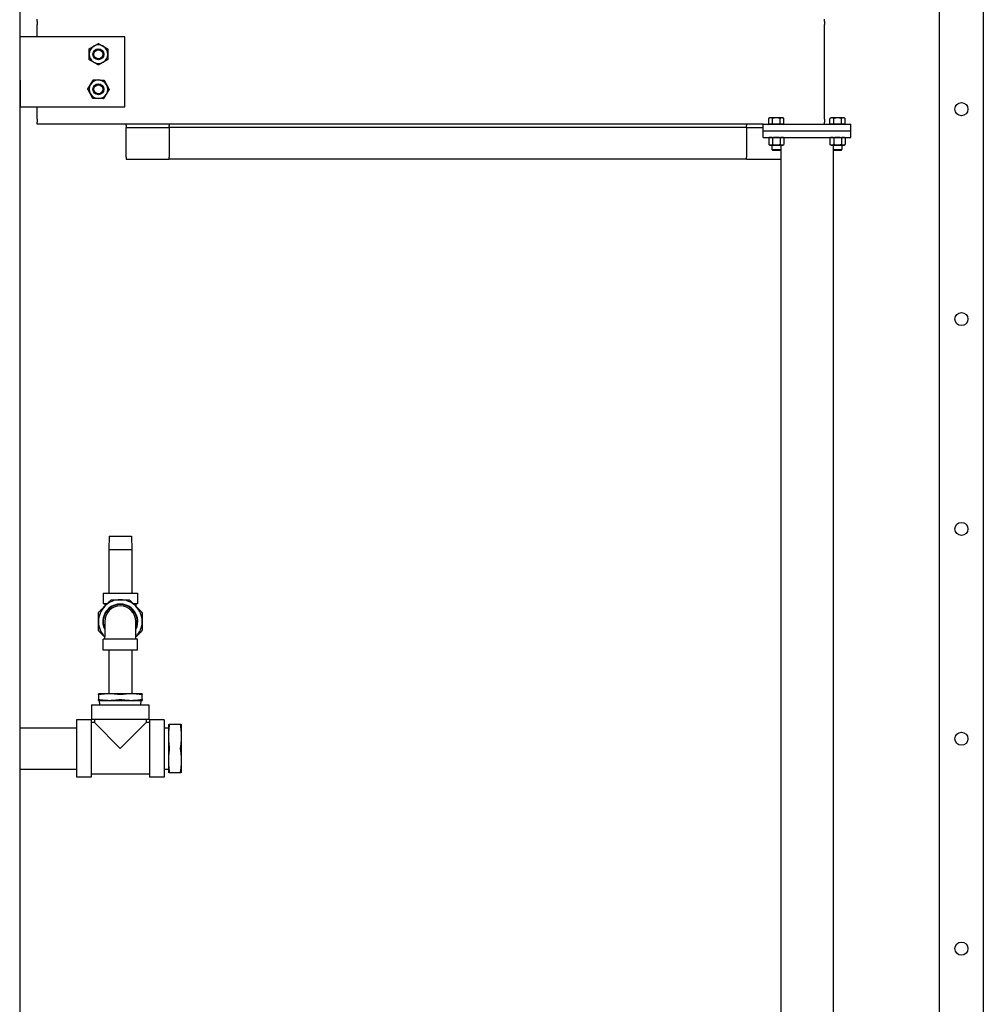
# Model space of a CAD drawing. Header units: inches. Extents: x 5 to 1128, y -85 to 748.
# Tile 513 of 656: x 737 to 792, y 213 to 269. Entities that reach past the tile are written whole.
import ezdxf

# ---------------------------------------------------------------- set-up
doc = ezdxf.new("R2010")
doc.units = ezdxf.units.IN
doc.header["$LTSCALE"] = 32
doc.header["$MEASUREMENT"] = 0
doc.layers.add('Visible (ANSI)', color=7, linetype='Continuous', lineweight=30)

msp = doc.modelspace()

# ---------------------------------------------------------------- linework, layer by layer
at = {"layer": 'Visible (ANSI)'}
for p, q in [((736.78063, 333.23367), (736.78063, 170.36817)), ((789.36063, 268.81317), (789.36063, 271.48367)), ((791.86063, 271.48367), (791.86063, 268.81317)), ((737.78063, 268.73765), (737.78063, 268.85867)), ((737.78063, 268.73765), (737.78063, 268.56851)), ((737.78063, 268.35257), (737.78063, 268.56851)), ((782.78063, 268.73765), (782.78063, 268.85867)), ((782.78063, 268.73765), (782.78063, 268.56851)), ((782.78063, 268.35257), (782.78063, 268.56851)), ((789.36063, 268.54801), (789.36063, 268.81317)), ((791.86063, 268.81317), (791.86063, 268.54801)), ((737.78063, 268.01427), (737.78063, 268.35257)), ((737.78063, 267.85867), (737.78063, 268.01427)), ((782.78063, 268.01427), (782.78063, 268.35257)), ((782.78063, 263.70307), (782.78063, 268.01427)), ((789.36063, 160.23367), (789.36063, 268.54801)), ((791.86063, 268.54801), (791.86063, 160.23367)), ((742.78063, 267.85867), (736.78063, 267.85867)), ((742.78063, 263.85867), (742.78063, 267.85867)), ((736.78063, 265.38367), (736.81063, 265.38367)), ((736.81063, 265.38367), (736.81063, 263.85867)), ((736.81063, 263.85867), (742.78063, 263.85867)), ((737.78063, 263.70307), (737.78063, 263.85867)), ((737.78063, 263.36477), (737.78063, 263.70307)), ((782.78063, 263.36477), (782.78063, 263.70307)), ((737.78063, 263.14883), (737.78063, 263.36477)), ((737.78063, 263.14883), (737.78063, 262.97968)), ((737.78063, 262.85867), (737.78063, 262.97968)), ((779.65563, 263.22267), (779.59762, 263.18918)), ((779.59762, 262.85867), (779.59762, 263.18918)), ((779.70587, 263.22267), (779.65563, 263.22267)), ((780.03063, 263.22267), (779.70587, 263.22267)), ((779.81413, 262.85867), (779.81413, 263.18918)), ((780.35539, 263.22267), (780.03063, 263.22267)), ((780.24714, 262.85867), (780.24714, 263.18918)), ((780.40563, 263.22267), (780.35539, 263.22267)), ((780.40563, 263.22267), (780.46365, 263.18918)), ((780.46365, 262.85867), (780.46365, 263.18918)), ((782.78063, 263.14883), (782.78063, 263.36477)), ((782.78063, 263.14883), (782.78063, 262.97968)), ((782.78063, 262.85867), (782.78063, 262.97968)), ((783.15563, 263.22267), (783.09762, 263.18918)), ((783.09762, 262.85867), (783.09762, 263.18918)), ((783.20587, 263.22267), (783.15563, 263.22267)), ((783.53063, 263.22267), (783.20587, 263.22267)), ((783.31413, 262.85867), (783.31413, 263.18918)), ((783.85539, 263.22267), (783.53063, 263.22267)), ((783.74714, 262.85867), (783.74714, 263.18918)), ((783.90563, 263.22267), (783.85539, 263.22267)), ((783.90563, 263.22267), (783.96365, 263.18918)), ((783.96365, 262.85867), (783.96365, 263.18918)), ((779.28063, 262.85867), (737.78063, 262.85867)), ((742.86063, 262.79067), (742.86063, 262.85867)), ((742.86063, 262.79067), (742.86063, 262.67067)), ((742.86063, 262.67067), (745.32063, 262.67067)), ((742.86063, 262.42067), (742.86063, 262.67067)), ((742.86063, 260.97867), (742.86063, 262.42067)), ((745.32063, 262.85867), (745.32063, 262.79067)), ((745.32063, 262.67067), (745.32063, 262.79067)), ((778.32063, 262.67067), (745.32063, 262.67067)), ((745.32063, 262.67067), (745.32063, 262.42067)), ((745.32063, 262.42067), (745.32063, 260.97867)), ((778.32063, 262.85867), (778.32063, 262.79067)), ((778.32063, 262.67067), (778.32063, 262.79067)), ((778.32063, 262.67067), (778.32063, 262.42067)), ((778.32063, 262.67067), (779.28063, 262.67067)), ((778.32063, 262.42067), (778.32063, 260.97867)), ((779.28063, 262.48367), (779.28063, 262.85867)), ((779.28063, 262.85867), (784.28063, 262.85867)), ((779.28063, 262.48367), (784.28063, 262.48367)), ((779.28063, 262.48367), (784.28063, 262.48367)), ((779.28063, 262.10867), (779.28063, 262.48367)), ((779.70587, 262.85867), (779.59762, 262.85867)), ((779.65563, 262.85867), (779.65563, 262.85867)), ((779.81413, 262.85867), (779.70587, 262.85867)), ((780.03063, 262.85867), (779.81413, 262.85867)), ((780.24714, 262.85867), (780.03063, 262.85867)), ((780.35539, 262.85867), (780.24714, 262.85867)), ((780.46365, 262.85867), (780.35539, 262.85867)), ((780.40563, 262.85867), (780.40563, 262.85867)), ((783.20587, 262.85867), (783.09762, 262.85867)), ((783.15563, 262.85867), (783.15563, 262.85867)), ((783.31413, 262.85867), (783.20587, 262.85867)), ((783.53063, 262.85867), (783.31413, 262.85867)), ((783.74714, 262.85867), (783.53063, 262.85867)), ((783.85539, 262.85867), (783.74714, 262.85867)), ((783.96365, 262.85867), (783.85539, 262.85867)), ((783.90563, 262.85867), (783.90563, 262.85867)), ((784.28063, 262.48367), (784.28063, 262.85867)), ((784.28063, 262.10867), (784.28063, 262.48367)), ((779.28063, 262.10867), (784.28063, 262.10867)), ((779.65563, 262.10867), (779.59762, 262.07518)), ((779.59762, 262.07518), (779.59762, 261.70416)), ((779.81413, 262.07518), (779.81413, 261.70416)), ((780.24714, 262.07518), (780.24714, 261.70416)), ((780.40563, 262.10867), (780.46365, 262.07518)), ((780.46365, 262.07518), (780.46365, 261.70416)), ((783.15563, 262.10867), (783.09762, 262.07518)), ((783.09762, 262.07518), (783.09762, 261.70416)), ((783.31413, 262.07518), (783.31413, 261.70416)), ((783.74714, 262.07518), (783.74714, 261.70416)), ((783.90563, 262.10867), (783.96365, 262.07518)), ((783.96365, 262.07518), (783.96365, 261.70416)), ((779.65563, 261.67067), (779.59762, 261.70416)), ((779.65563, 261.67067), (779.70587, 261.67067)), ((779.70587, 261.67067), (780.03063, 261.67067)), ((779.78063, 261.67067), (779.78063, 261.40444)), ((779.78063, 261.40444), (780.28063, 261.40444)), ((779.82782, 261.35867), (779.78063, 261.40444)), ((780.23344, 261.35867), (779.82782, 261.35867)), ((780.03063, 261.67067), (780.35539, 261.67067)), ((780.23344, 261.35867), (780.28063, 261.40444)), ((780.28063, 261.67067), (780.28063, 261.40444)), ((780.28063, 261.40444), (780.28063, 158.10867)), ((780.35539, 261.67067), (780.40563, 261.67067)), ((780.40563, 261.67067), (780.46365, 261.70416)), ((783.15563, 261.67067), (783.09762, 261.70416)), ((783.15563, 261.67067), (783.20587, 261.67067)), ((783.20587, 261.67067), (783.53063, 261.67067)), ((783.28063, 261.67067), (783.28063, 261.40444)), ((783.28063, 261.40444), (783.28063, 158.10867)), ((783.28063, 261.40444), (783.78063, 261.40444)), ((783.32782, 261.35867), (783.28063, 261.40444)), ((783.73344, 261.35867), (783.32782, 261.35867)), ((783.53063, 261.67067), (783.85539, 261.67067)), ((783.73344, 261.35867), (783.78063, 261.40444)), ((783.78063, 261.67067), (783.78063, 261.40444)), ((783.85539, 261.67067), (783.90563, 261.67067)), ((783.90563, 261.67067), (783.96365, 261.70416)), ((742.86063, 260.97867), (742.86063, 260.85867)), ((742.86063, 260.85867), (745.32063, 260.85867)), ((745.32063, 260.85867), (745.32063, 260.97867)), ((778.32063, 260.85867), (745.32063, 260.85867)), ((778.32063, 260.85867), (778.32063, 260.97867)), ((778.32063, 260.85867), (780.28063, 260.85867)), ((741.89277, 239.29996), (741.87313, 238.54996)), ((741.89277, 239.29996), (743.16849, 239.29996)), ((743.16849, 239.29996), (743.18813, 238.54996)), ((741.87313, 238.54996), (743.18813, 238.54996)), ((741.87313, 238.54996), (741.87313, 236.04996)), ((743.18813, 238.54996), (743.18813, 236.04996)), ((741.55563, 236.04996), (743.50563, 236.04996)), ((741.55563, 236.04996), (741.55563, 235.42996)), ((743.50563, 236.04996), (743.50563, 235.42996)), ((741.77287, 235.42996), (741.55563, 235.42996)), ((741.64063, 235.42996), (741.64063, 235.29772)), ((743.50563, 235.42996), (743.2884, 235.42996)), ((743.42063, 235.42996), (743.42063, 235.29772)), ((741.64063, 234.42496), (741.64063, 233.53996)), ((743.42063, 233.53996), (743.42063, 234.42496)), ((743.50563, 233.40996), (741.55563, 233.40996)), ((741.55563, 232.78996), (741.55563, 233.40996)), ((741.64063, 233.40996), (741.64063, 233.53996)), ((743.42063, 233.40996), (743.42063, 233.53996)), ((743.50563, 232.78996), (743.50563, 233.40996)), ((743.50563, 232.78996), (741.55563, 232.78996)), ((741.87313, 232.78996), (741.87313, 230.28996)), ((743.18813, 232.78996), (743.18813, 230.28996)), ((741.90563, 230.28996), (741.28063, 230.28996)), ((743.15563, 230.28996), (741.90563, 230.28996)), ((743.78063, 230.28996), (743.15563, 230.28996)), ((741.28063, 230.2518), (741.28063, 229.95312)), ((741.28063, 229.91496), (741.90563, 229.91496)), ((741.35405, 229.66496), (741.34313, 229.91496)), ((741.90563, 229.91496), (743.15563, 229.91496)), ((743.15563, 229.91496), (743.78063, 229.91496)), ((743.70722, 229.66496), (743.71813, 229.91496)), ((743.78063, 229.95312), (743.78063, 230.2518)), ((740.89063, 229.66496), (744.17063, 229.66496)), ((740.89063, 229.66496), (740.89063, 228.82496)), ((744.17063, 229.66496), (744.17063, 228.82496)), ((740.03063, 228.80496), (740.03063, 225.52496)), ((740.87063, 228.80496), (740.03063, 228.80496)), ((740.87063, 228.80496), (740.87063, 225.52496)), ((741.05063, 228.64496), (740.87063, 228.64496)), ((744.17063, 228.82496), (740.89063, 228.82496)), ((741.05063, 228.82496), (741.05063, 228.64496)), ((741.05063, 228.64496), (742.53063, 227.16496)), ((742.53063, 227.16496), (744.01063, 228.64496)), ((744.01063, 228.82496), (744.01063, 228.64496)), ((744.19063, 228.64496), (744.01063, 228.64496)), ((744.19063, 228.80496), (744.19063, 225.52496)), ((745.03063, 228.80496), (744.19063, 228.80496)), ((745.03063, 228.80496), (745.03063, 225.52496)), ((736.78063, 228.35246), (740.03063, 228.35246)), ((745.03063, 228.34154), (745.28063, 228.35246)), ((745.28063, 228.53996), (745.28063, 227.85246)), ((745.98297, 228.53996), (745.3283, 228.53996)), ((746.03063, 227.85246), (746.03063, 228.53996)), ((745.28063, 227.85246), (745.28063, 226.47746)), ((746.03063, 226.47746), (746.03063, 227.85246)), ((745.28063, 226.47746), (745.28063, 225.78996)), ((746.03063, 225.78996), (746.03063, 226.47746)), ((736.78063, 225.97746), (740.03063, 225.97746)), ((745.03063, 225.98837), (745.28063, 225.97746)), ((745.3283, 225.78996), (745.98297, 225.78996)), ((740.87063, 225.52496), (740.03063, 225.52496)), ((744.19063, 225.68496), (740.87063, 225.68496)), ((745.03063, 225.52496), (744.19063, 225.52496))]:
    msp.add_line(p, q, dxfattribs=at)
for centre, radius in [((741.28063, 266.85867), 0.31271), ((741.28063, 266.85867), 0.3125), ((741.28063, 266.85867), 0.25673), ((741.28063, 264.85867), 0.31271), ((741.28063, 264.85867), 0.3125), ((741.28063, 264.85867), 0.25673), ((790.61063, 263.71867), 0.375), ((790.61063, 263.71867), 0.375), ((790.61063, 251.71867), 0.375), ((790.61063, 251.71867), 0.375), ((790.61063, 239.71867), 0.375), ((790.61063, 239.71867), 0.375), ((790.61063, 227.71867), 0.375), ((790.61063, 227.71867), 0.375), ((790.61063, 215.71867), 0.375), ((790.61063, 215.71867), 0.375)]:
    msp.add_circle(centre, radius, dxfattribs=at)
for centre, radius, start, end in [((741.28063, 266.85867), 0.531, 120, 180), ((741.28063, 266.85867), 0.531, 60, 120), ((741.28063, 266.85867), 0.531, 0, 60), ((741.28063, 266.85867), 0.531, 180, 240), ((741.28063, 266.85867), 0.531, 240, 300), ((741.28063, 266.85867), 0.531, 300, 0), ((741.28063, 264.85867), 0.531, 88.407757, 148.407757), ((741.28063, 264.85867), 0.531, 28.407757, 88.407757), ((741.28063, 264.85867), 0.531, 148.407757, 208.407757), ((741.28063, 264.85867), 0.531, 328.407757, 28.407757), ((741.28063, 264.85867), 0.531, 208.407757, 268.407757), ((741.28063, 264.85867), 0.531, 268.407757, 328.407757), ((742.53063, 234.41996), 1, 332.873247, 207.126753), ((742.53063, 234.41996), 0.975, 335.898083, 204.101917), ((742.53063, 234.41996), 1.25, 90, 135), ((742.53063, 234.41996), 1.25, 45, 90), ((742.53063, 234.41996), 1.25, 135, 180), ((742.53063, 234.41996), 1.25, 0, 45), ((742.53063, 234.41996), 1.25, 180, 224.602125), ((742.53063, 234.41996), 1.25, 315.397875, 0)]:
    msp.add_arc(centre, radius, start, end, dxfattribs=at)
msp.add_ellipse((742.53063, 234.42496), major_axis=(0.89, 0), ratio=0.99999962, start_param=0, end_param=3.14159265, dxfattribs=at)
for points, weights in [([(741.01513, 267.31853), (741.13835, 267.38967), (741.28063, 267.47182)], [1, 1.0379548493, 1]), ([(741.28063, 267.47182), (741.42291, 267.38967), (741.54613, 267.31853)], [1, 1.0379548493, 1]), ([(740.74963, 267.16524), (740.89191, 267.24739), (741.01513, 267.31853)], [1, 1.0379548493, 1]), ([(740.74963, 266.85867), (740.74963, 267.00095), (740.74963, 267.16524)], [1, 1.0379548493, 1]), ([(741.54613, 267.31853), (741.66935, 267.24739), (741.81163, 267.16524)], [1, 1.0379548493, 1]), ([(741.81163, 267.16524), (741.81163, 267.00095), (741.81163, 266.85867)], [1, 1.0379548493, 1]), ([(740.74963, 266.5521), (740.74963, 266.71639), (740.74963, 266.85867)], [1, 1.0379548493, 1]), ([(741.01513, 266.39881), (740.89191, 266.46995), (740.74963, 266.5521)], [1, 1.0379548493, 1]), ([(741.28063, 266.24552), (741.13835, 266.32767), (741.01513, 266.39881)], [1, 1.0379548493, 1]), ([(741.54613, 266.39881), (741.42291, 266.32767), (741.28063, 266.24552)], [1, 1.0379548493, 1]), ([(741.81163, 266.5521), (741.66935, 266.46995), (741.54613, 266.39881)], [1, 1.0379548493, 1]), ([(741.81163, 266.85867), (741.81163, 266.71639), (741.81163, 266.5521)], [1, 1.0379548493, 1]), ([(740.82833, 265.13684), (740.90287, 265.25804), (740.98893, 265.39798)], [1, 1.0379548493, 1]), ([(740.98893, 265.39798), (741.15316, 265.39342), (741.29539, 265.38946)], [1, 1.0379548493, 1]), ([(741.29539, 265.38946), (741.43761, 265.38551), (741.60184, 265.38095)], [1, 1.0379548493, 1]), ([(741.60184, 265.38095), (741.68, 265.23644), (741.74769, 265.11129)], [1, 1.0379548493, 1]), ([(740.66772, 264.87571), (740.75379, 265.01565), (740.82833, 265.13684)], [1, 1.0379548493, 1]), ([(740.81357, 264.60605), (740.74588, 264.7312), (740.66772, 264.87571)], [1, 1.0379548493, 1]), ([(741.89354, 264.84163), (741.80747, 264.70169), (741.73294, 264.58049)], [1, 1.0379548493, 1]), ([(741.74769, 265.11129), (741.81538, 264.98614), (741.89354, 264.84163)], [1, 1.0379548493, 1]), ([(740.95942, 264.33639), (740.88126, 264.4809), (740.81357, 264.60605)], [1, 1.0379548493, 1]), ([(741.26588, 264.32787), (741.12365, 264.33183), (740.95942, 264.33639)], [1, 1.0379548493, 1]), ([(741.57233, 264.31936), (741.4081, 264.32392), (741.26588, 264.32787)], [1, 1.0379548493, 1]), ([(741.73294, 264.58049), (741.6584, 264.4593), (741.57233, 264.31936)], [1, 1.0379548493, 1]), ([(779.70587, 263.22267), (779.65563, 263.22267), (779.59762, 263.18918)], [1, 1.0379548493, 1]), ([(779.81413, 263.18918), (779.75611, 263.22267), (779.70587, 263.22267)], [1, 1.0379548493, 1]), ([(780.03063, 263.22267), (779.93015, 263.22267), (779.81413, 263.18918)], [1, 1.0379548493, 1]), ([(780.24714, 263.18918), (780.13111, 263.22267), (780.03063, 263.22267)], [1, 1.0379548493, 1]), ([(780.35539, 263.22267), (780.30515, 263.22267), (780.24714, 263.18918)], [1, 1.0379548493, 1]), ([(780.46365, 263.18918), (780.40563, 263.22267), (780.35539, 263.22267)], [1, 1.0379548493, 1]), ([(783.20587, 263.22267), (783.15563, 263.22267), (783.09762, 263.18918)], [1, 1.0379548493, 1]), ([(783.31413, 263.18918), (783.25611, 263.22267), (783.20587, 263.22267)], [1, 1.0379548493, 1]), ([(783.53063, 263.22267), (783.43015, 263.22267), (783.31413, 263.18918)], [1, 1.0379548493, 1]), ([(783.74714, 263.18918), (783.63111, 263.22267), (783.53063, 263.22267)], [1, 1.0379548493, 1]), ([(783.85539, 263.22267), (783.80515, 263.22267), (783.74714, 263.18918)], [1, 1.0379548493, 1]), ([(783.96365, 263.18918), (783.90563, 263.22267), (783.85539, 263.22267)], [1, 1.0379548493, 1]), ([(779.70587, 262.10867), (779.65563, 262.10867), (779.59762, 262.07518)], [1, 1.0379548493, 1]), ([(779.81413, 262.07518), (779.75611, 262.10867), (779.70587, 262.10867)], [1, 1.0379548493, 1]), ([(780.03063, 262.10867), (779.93015, 262.10867), (779.81413, 262.07518)], [1, 1.0379548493, 1]), ([(780.24714, 262.07518), (780.13111, 262.10867), (780.03063, 262.10867)], [1, 1.0379548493, 1]), ([(780.35539, 262.10867), (780.30515, 262.10867), (780.24714, 262.07518)], [1, 1.0379548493, 1]), ([(780.46365, 262.07518), (780.40563, 262.10867), (780.35539, 262.10867)], [1, 1.0379548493, 1]), ([(783.20587, 262.10867), (783.15563, 262.10867), (783.09762, 262.07518)], [1, 1.0379548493, 1]), ([(783.31413, 262.07518), (783.25611, 262.10867), (783.20587, 262.10867)], [1, 1.0379548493, 1]), ([(783.53063, 262.10867), (783.43015, 262.10867), (783.31413, 262.07518)], [1, 1.0379548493, 1]), ([(783.74714, 262.07518), (783.63111, 262.10867), (783.53063, 262.10867)], [1, 1.0379548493, 1]), ([(783.85539, 262.10867), (783.80515, 262.10867), (783.74714, 262.07518)], [1, 1.0379548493, 1]), ([(783.96365, 262.07518), (783.90563, 262.10867), (783.85539, 262.10867)], [1, 1.0379548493, 1]), ([(779.59762, 261.70416), (779.65563, 261.67067), (779.70587, 261.67067)], [1, 1.0379548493, 1]), ([(779.70587, 261.67067), (779.75611, 261.67067), (779.81413, 261.70416)], [1, 1.0379548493, 1]), ([(779.81413, 261.70416), (779.93015, 261.67067), (780.03063, 261.67067)], [1, 1.0379548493, 1]), ([(780.03063, 261.67067), (780.13111, 261.67067), (780.24714, 261.70416)], [1, 1.0379548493, 1]), ([(780.24714, 261.70416), (780.30515, 261.67067), (780.35539, 261.67067)], [1, 1.0379548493, 1]), ([(780.35539, 261.67067), (780.40563, 261.67067), (780.46365, 261.70416)], [1, 1.0379548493, 1]), ([(783.09762, 261.70416), (783.15563, 261.67067), (783.20587, 261.67067)], [1, 1.0379548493, 1]), ([(783.20587, 261.67067), (783.25611, 261.67067), (783.31413, 261.70416)], [1, 1.0379548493, 1]), ([(783.31413, 261.70416), (783.43015, 261.67067), (783.53063, 261.67067)], [1, 1.0379548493, 1]), ([(783.53063, 261.67067), (783.63111, 261.67067), (783.74714, 261.70416)], [1, 1.0379548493, 1]), ([(783.74714, 261.70416), (783.80515, 261.67067), (783.85539, 261.67067)], [1, 1.0379548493, 1]), ([(783.85539, 261.67067), (783.90563, 261.67067), (783.96365, 261.70416)], [1, 1.0379548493, 1]), ([(741.64675, 235.30384), (741.80614, 235.46324), (741.97625, 235.63335)], [1, 1.05512060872, 1.07707509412]), ([(742.06464, 235.66996), (742.30521, 235.66996), (742.53063, 235.66996)], [1.07707509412, 1.05512060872, 1]), ([(742.53063, 235.66996), (742.75605, 235.66996), (742.99662, 235.66996)], [1, 1.05512060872, 1.07707509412]), ([(743.08501, 235.63335), (743.25512, 235.46324), (743.41452, 235.30384)], [1.07707509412, 1.05512060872, 1]), ([(741.28063, 234.41996), (741.28063, 234.64538), (741.28063, 234.88595)], [1, 1.05512060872, 1.07707509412]), ([(741.31724, 234.97434), (741.48735, 235.14445), (741.64675, 235.30384)], [1.07707509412, 1.05512060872, 1]), ([(743.41452, 235.30384), (743.57391, 235.14445), (743.74402, 234.97434)], [1, 1.05512060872, 1.07707509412]), ([(743.78063, 234.88595), (743.78063, 234.64538), (743.78063, 234.41996)], [1.07707509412, 1.05512060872, 1]), ([(741.28063, 233.95397), (741.28063, 234.19454), (741.28063, 234.41996)], [1.07707509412, 1.05512060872, 1]), ([(743.78063, 234.41996), (743.78063, 234.19454), (743.78063, 233.95397)], [1, 1.05512060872, 1.07707509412]), ([(741.64063, 233.54219), (741.4842, 233.69863), (741.31724, 233.86558)], [1.00199566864, 1.0555202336, 1.07707509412]), ([(743.74402, 233.86558), (743.57707, 233.69863), (743.42063, 233.54219)], [1.07707509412, 1.0555202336, 1.00199566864]), ([(741.28063, 230.2518), (741.28063, 230.28996), (741.28063, 230.28996)], [1.10285189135, 1.0796639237, 1]), ([(741.90563, 230.28996), (741.65432, 230.28996), (741.37438, 230.2518)], [1, 1.0796639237, 1.10285189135]), ([(742.43688, 230.2518), (742.15694, 230.28996), (741.90563, 230.28996)], [1.10285189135, 1.0796639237, 1]), ([(743.15563, 230.28996), (742.90432, 230.28996), (742.62438, 230.2518)], [1, 1.0796639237, 1.10285189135]), ([(743.68688, 230.2518), (743.40694, 230.28996), (743.15563, 230.28996)], [1.10285189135, 1.0796639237, 1]), ([(743.78063, 230.28996), (743.78063, 230.28996), (743.78063, 230.2518)], [1, 1.0796639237, 1.10285189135]), ([(741.28063, 229.91496), (741.28063, 229.91496), (741.28063, 229.95312)], [1, 1.0796639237, 1.10285189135]), ([(741.37438, 229.95312), (741.65432, 229.91496), (741.90563, 229.91496)], [1.10285189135, 1.0796639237, 1]), ([(741.90563, 229.91496), (742.15694, 229.91496), (742.43688, 229.95312)], [1, 1.0796639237, 1.10285189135]), ([(742.62438, 229.95312), (742.90432, 229.91496), (743.15563, 229.91496)], [1.10285189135, 1.0796639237, 1]), ([(743.15563, 229.91496), (743.40694, 229.91496), (743.68688, 229.95312)], [1, 1.0796639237, 1.10285189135]), ([(743.78063, 229.95312), (743.78063, 229.91496), (743.78063, 229.91496)], [1.10285189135, 1.0796639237, 1]), ([(745.28063, 228.53996), (745.28063, 228.53996), (745.3283, 228.53996)], [1, 1.05302826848, 1.0414979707]), ([(745.3283, 228.47746), (745.28063, 228.14597), (745.28063, 227.85246)], [1.0414979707, 1.05302826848, 1]), ([(745.98297, 228.53996), (746.03063, 228.53996), (746.03063, 228.53996)], [1.0414979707, 1.05302826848, 1]), ([(746.03063, 227.85246), (746.03063, 228.14597), (745.98297, 228.47746)], [1, 1.05302826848, 1.0414979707]), ([(745.28063, 227.85246), (745.28063, 227.55894), (745.3283, 227.22746)], [1, 1.05302826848, 1.0414979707]), ([(745.98297, 227.22746), (746.03063, 227.55894), (746.03063, 227.85246)], [1.0414979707, 1.05302826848, 1]), ([(745.3283, 227.10246), (745.28063, 226.77097), (745.28063, 226.47746)], [1.0414979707, 1.05302826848, 1]), ([(746.03063, 226.47746), (746.03063, 226.77097), (745.98297, 227.10246)], [1, 1.05302826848, 1.0414979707]), ([(745.28063, 226.47746), (745.28063, 226.18394), (745.3283, 225.85246)], [1, 1.05302826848, 1.0414979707]), ([(745.98297, 225.85246), (746.03063, 226.18394), (746.03063, 226.47746)], [1.0414979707, 1.05302826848, 1]), ([(745.3283, 225.78996), (745.28063, 225.78996), (745.28063, 225.78996)], [1.0414979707, 1.05302826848, 1]), ([(746.03063, 225.78996), (746.03063, 225.78996), (745.98297, 225.78996)], [1, 1.05302826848, 1.0414979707])]:
    msp.add_rational_spline(points, weights, degree=2, dxfattribs=at)
for points, knots in [([(741.97625, 235.63335), (741.98801, 235.6451), (742.00222, 235.6544), (742.0314, 235.66649), (742.04802, 235.66996), (742.06464, 235.66996)], [1.299728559, 1.299728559, 1.299728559, 1.299728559, 1.420078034, 1.420078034, 1.540427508, 1.540427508, 1.540427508, 1.540427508]), ([(742.99662, 235.66996), (743.01324, 235.66996), (743.02987, 235.66649), (743.05905, 235.6544), (743.07326, 235.6451), (743.08501, 235.63335)], [1.299728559, 1.299728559, 1.299728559, 1.299728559, 1.420078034, 1.420078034, 1.540427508, 1.540427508, 1.540427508, 1.540427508]), ([(741.28063, 234.88595), (741.28063, 234.90257), (741.2841, 234.91919), (741.29619, 234.94838), (741.30549, 234.96258), (741.31724, 234.97434)], [1.299728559, 1.299728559, 1.299728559, 1.299728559, 1.420078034, 1.420078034, 1.540427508, 1.540427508, 1.540427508, 1.540427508]), ([(743.74402, 234.97434), (743.75577, 234.96258), (743.76507, 234.94838), (743.77716, 234.91919), (743.78063, 234.90257), (743.78063, 234.88595)], [0.397039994, 0.397039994, 0.397039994, 0.397039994, 0.517389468, 0.517389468, 0.637738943, 0.637738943, 0.637738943, 0.637738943]), ([(741.31724, 233.86558), (741.30549, 233.87733), (741.29619, 233.89154), (741.2841, 233.92072), (741.28063, 233.93735), (741.28063, 233.95397)], [1.299728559, 1.299728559, 1.299728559, 1.299728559, 1.420078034, 1.420078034, 1.540427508, 1.540427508, 1.540427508, 1.540427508]), ([(743.78063, 233.95397), (743.78063, 233.93735), (743.77716, 233.92072), (743.76507, 233.89154), (743.75577, 233.87733), (743.74402, 233.86558)], [1.299728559, 1.299728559, 1.299728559, 1.299728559, 1.420078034, 1.420078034, 1.540427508, 1.540427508, 1.540427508, 1.540427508]), ([(741.37438, 230.2518), (741.36947, 230.25113), (741.36468, 230.25051), (741.33765, 230.24726), (741.31883, 230.24592), (741.29268, 230.24592), (741.28389, 230.24726), (741.28089, 230.25051), (741.28063, 230.25113), (741.28063, 230.2518)], [1.877642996, 1.877642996, 1.877642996, 1.877642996, 1.919001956, 1.919001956, 2.118233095, 2.118233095, 2.317464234, 2.317464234, 2.358823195, 2.358823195, 2.358823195, 2.358823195]), ([(741.28063, 229.95312), (741.28063, 229.95379), (741.28089, 229.9544), (741.28389, 229.95766), (741.29268, 229.959), (741.31883, 229.959), (741.33765, 229.95766), (741.36468, 229.9544), (741.36947, 229.95379), (741.37438, 229.95312)], [0.564368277, 0.564368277, 0.564368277, 0.564368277, 0.605727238, 0.605727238, 0.804958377, 0.804958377, 1.004189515, 1.004189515, 1.045548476, 1.045548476, 1.045548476, 1.045548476]), ([(742.62438, 230.2518), (742.61947, 230.25113), (742.61442, 230.25051), (742.58439, 230.24726), (742.55678, 230.24592), (742.50449, 230.24592), (742.47687, 230.24726), (742.44684, 230.25051), (742.44179, 230.25113), (742.43688, 230.2518)], [1.877642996, 1.877642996, 1.877642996, 1.877642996, 1.919001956, 1.919001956, 2.118233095, 2.118233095, 2.317464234, 2.317464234, 2.358823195, 2.358823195, 2.358823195, 2.358823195]), ([(742.43688, 229.95312), (742.44179, 229.95379), (742.44684, 229.9544), (742.47687, 229.95766), (742.50449, 229.959), (742.55678, 229.959), (742.58439, 229.95766), (742.61442, 229.9544), (742.61947, 229.95379), (742.62438, 229.95312)], [0.564368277, 0.564368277, 0.564368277, 0.564368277, 0.605727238, 0.605727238, 0.804958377, 0.804958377, 1.004189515, 1.004189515, 1.045548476, 1.045548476, 1.045548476, 1.045548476]), ([(743.78063, 230.2518), (743.78063, 230.25113), (743.78038, 230.25051), (743.77737, 230.24726), (743.76859, 230.24592), (743.74244, 230.24592), (743.72361, 230.24726), (743.69658, 230.25051), (743.69179, 230.25113), (743.68688, 230.2518)], [1.877642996, 1.877642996, 1.877642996, 1.877642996, 1.919001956, 1.919001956, 2.118233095, 2.118233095, 2.317464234, 2.317464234, 2.358823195, 2.358823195, 2.358823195, 2.358823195]), ([(743.68688, 229.95312), (743.69179, 229.95379), (743.69658, 229.9544), (743.72361, 229.95766), (743.74244, 229.959), (743.76859, 229.959), (743.77737, 229.95766), (743.78038, 229.9544), (743.78063, 229.95379), (743.78063, 229.95312)], [0.564368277, 0.564368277, 0.564368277, 0.564368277, 0.605727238, 0.605727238, 0.804958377, 0.804958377, 1.004189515, 1.004189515, 1.045548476, 1.045548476, 1.045548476, 1.045548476]), ([(745.3283, 228.53996), (745.32885, 228.53996), (745.32936, 228.53972), (745.33157, 228.53735), (745.33245, 228.53157), (745.33245, 228.51485), (745.33157, 228.50291), (745.32936, 228.48509), (745.32885, 228.48133), (745.3283, 228.47746)], [0.354915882, 0.354915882, 0.354915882, 0.354915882, 0.387474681, 0.387474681, 0.514911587, 0.514911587, 0.642348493, 0.642348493, 0.674907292, 0.674907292, 0.674907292, 0.674907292]), ([(745.98297, 228.47746), (745.98241, 228.48133), (745.98191, 228.48509), (745.97969, 228.50291), (745.97882, 228.51485), (745.97882, 228.53157), (745.97969, 228.53735), (745.98191, 228.53972), (745.98241, 228.53996), (745.98297, 228.53996)], [-0.674907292, -0.674907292, -0.674907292, -0.674907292, -0.642348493, -0.642348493, -0.514911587, -0.514911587, -0.387474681, -0.387474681, -0.354915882, -0.354915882, -0.354915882, -0.354915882]), ([(745.3283, 227.22746), (745.32885, 227.22359), (745.32936, 227.21958), (745.33157, 227.1994), (745.33245, 227.18168), (745.33245, 227.14823), (745.33157, 227.13052), (745.32936, 227.11033), (745.32885, 227.10633), (745.3283, 227.10246)], [0.354915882, 0.354915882, 0.354915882, 0.354915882, 0.387474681, 0.387474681, 0.514911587, 0.514911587, 0.642348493, 0.642348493, 0.674907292, 0.674907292, 0.674907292, 0.674907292]), ([(745.98297, 227.10246), (745.98241, 227.10633), (745.98191, 227.11033), (745.97969, 227.13052), (745.97882, 227.14823), (745.97882, 227.18168), (745.97969, 227.1994), (745.98191, 227.21958), (745.98241, 227.22359), (745.98297, 227.22746)], [-0.674907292, -0.674907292, -0.674907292, -0.674907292, -0.642348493, -0.642348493, -0.514911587, -0.514911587, -0.387474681, -0.387474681, -0.354915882, -0.354915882, -0.354915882, -0.354915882]), ([(745.3283, 225.85246), (745.32885, 225.84859), (745.32936, 225.84482), (745.33157, 225.82701), (745.33245, 225.81507), (745.33245, 225.79834), (745.33157, 225.79257), (745.32936, 225.7902), (745.32885, 225.78996), (745.3283, 225.78996)], [0.354915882, 0.354915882, 0.354915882, 0.354915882, 0.387474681, 0.387474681, 0.514911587, 0.514911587, 0.642348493, 0.642348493, 0.674907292, 0.674907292, 0.674907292, 0.674907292]), ([(745.98297, 225.78996), (745.98241, 225.78996), (745.98191, 225.7902), (745.97969, 225.79257), (745.97882, 225.79834), (745.97882, 225.81507), (745.97969, 225.82701), (745.98191, 225.84482), (745.98241, 225.84859), (745.98297, 225.85246)], [-0.674907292, -0.674907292, -0.674907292, -0.674907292, -0.642348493, -0.642348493, -0.514911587, -0.514911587, -0.387474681, -0.387474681, -0.354915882, -0.354915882, -0.354915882, -0.354915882])]:
    msp.add_open_spline(points, degree=3, knots=knots, dxfattribs=at)

doc.saveas('drawing.dxf')
